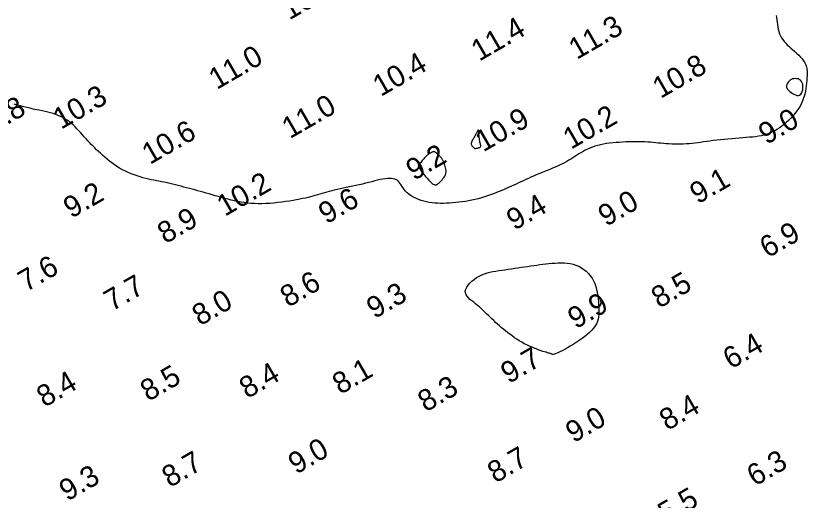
# Model space of a CAD drawing. Extents: x 3024098 to 3056816, y 418252 to 509144.
# Drawn here: x 3034142.8 to 3034328.7, y 418568.3 to 418682.1 of the extents above; entities that cross this region are included whole.
import ezdxf

# ---------------------------------------------------------------- set-up
doc = ezdxf.new("R2010")
doc.units = 0
doc.layers.add('V-CHAN-CONT-EL10', color=7, linetype='Continuous')
doc.layers.add('V-TOPO-SOUN-0911', color=7, linetype='Continuous')

msp = doc.modelspace()

# ---------------------------------------------------------------- linework, layer by layer
at = {"layer": 'V-CHAN-CONT-EL10'}
msp.add_lwpolyline([(3034321.41, 418682.23), (3034321.52, 418681.73), (3034321.61, 418681.19), (3034321.68, 418680.64), (3034321.75, 418680.08), (3034321.83, 418679.52), (3034321.93, 418678.97), (3034322.05, 418678.43), (3034322.21, 418677.91), (3034322.42, 418677.43), (3034322.67, 418676.97), (3034322.97, 418676.53), (3034323.3, 418676.12), (3034323.67, 418675.71), (3034324.06, 418675.31), (3034324.48, 418674.92), (3034324.92, 418674.52), (3034325.38, 418674.12), (3034325.84, 418673.7), (3034326.3, 418673.28), (3034326.74, 418672.86), (3034327.16, 418672.42), (3034327.54, 418671.98), (3034327.88, 418671.53), (3034328.16, 418671.07), (3034328.38, 418670.6), (3034328.54, 418670.12), (3034328.64, 418669.63), (3034328.7, 418669.13), (3034328.72, 418668.61), (3034328.71, 418668.07), (3034328.68, 418667.51), (3034328.63, 418666.92), (3034328.58, 418666.31), (3034328.5, 418665.68), (3034328.41, 418665.03), (3034328.29, 418664.38), (3034328.14, 418663.71), (3034327.96, 418663.04), (3034327.73, 418662.38), (3034327.45, 418661.72), (3034327.12, 418661.07), (3034326.75, 418660.43), (3034326.33, 418659.81), (3034325.87, 418659.21), (3034325.39, 418658.63), (3034324.88, 418658.08), (3034324.35, 418657.55), (3034323.82, 418657.05), (3034323.28, 418656.58), (3034322.73, 418656.15), (3034322.17, 418655.75), (3034321.61, 418655.38), (3034321.04, 418655.05), (3034320.45, 418654.75), (3034319.85, 418654.5), (3034319.24, 418654.28), (3034318.61, 418654.09), (3034317.96, 418653.94), (3034317.3, 418653.82), (3034316.61, 418653.72), (3034315.89, 418653.64), (3034315.15, 418653.57), (3034314.38, 418653.51), (3034313.57, 418653.45), (3034312.73, 418653.38), (3034311.87, 418653.31), (3034310.99, 418653.23), (3034310.1, 418653.16), (3034309.21, 418653.07), (3034308.34, 418652.98), (3034307.49, 418652.89), (3034306.66, 418652.79), (3034305.88, 418652.69), (3034305.13, 418652.58), (3034304.4, 418652.47), (3034303.7, 418652.37), (3034303.02, 418652.28), (3034302.34, 418652.19), (3034301.67, 418652.11), (3034301, 418652.05), (3034300.31, 418652), (3034299.63, 418651.97), (3034298.94, 418651.95), (3034298.26, 418651.95), (3034297.58, 418651.96), (3034296.9, 418651.98), (3034296.24, 418652.01), (3034295.6, 418652.05), (3034294.97, 418652.1), (3034294.36, 418652.16), (3034293.75, 418652.22), (3034293.14, 418652.28), (3034292.53, 418652.34), (3034291.9, 418652.39), (3034291.26, 418652.44), (3034290.59, 418652.47), (3034289.9, 418652.5), (3034289.18, 418652.52), (3034288.44, 418652.52), (3034287.69, 418652.51), (3034286.92, 418652.49), (3034286.14, 418652.47), (3034285.37, 418652.43), (3034284.59, 418652.38), (3034283.82, 418652.33), (3034283.06, 418652.26), (3034282.31, 418652.18), (3034281.58, 418652.09), (3034280.87, 418651.98), (3034280.17, 418651.84), (3034279.51, 418651.68), (3034278.87, 418651.5), (3034278.26, 418651.29), (3034277.68, 418651.05), (3034277.13, 418650.8), (3034276.6, 418650.53), (3034276.08, 418650.24), (3034275.59, 418649.95), (3034275.1, 418649.65), (3034274.63, 418649.35), (3034274.16, 418649.05), (3034273.69, 418648.75), (3034273.22, 418648.46), (3034272.74, 418648.17), (3034272.25, 418647.89), (3034271.75, 418647.61), (3034271.22, 418647.34), (3034270.68, 418647.07), (3034270.1, 418646.8), (3034269.51, 418646.54), (3034268.9, 418646.29), (3034268.27, 418646.03), (3034267.63, 418645.78), (3034266.99, 418645.52), (3034266.35, 418645.26), (3034265.71, 418645), (3034265.08, 418644.73), (3034264.45, 418644.47), (3034263.84, 418644.19), (3034263.23, 418643.92), (3034262.64, 418643.65), (3034262.05, 418643.38), (3034261.48, 418643.11), (3034260.91, 418642.85), (3034260.35, 418642.59), (3034259.81, 418642.33), (3034259.26, 418642.08), (3034258.7, 418641.83), (3034258.14, 418641.58), (3034257.57, 418641.33), (3034256.98, 418641.08), (3034256.36, 418640.83), (3034255.72, 418640.57), (3034255.06, 418640.31), (3034254.37, 418640.05), (3034253.67, 418639.8), (3034252.95, 418639.56), (3034252.21, 418639.33), (3034251.47, 418639.12), (3034250.71, 418638.93), (3034249.95, 418638.76), (3034249.19, 418638.62), (3034248.43, 418638.49), (3034247.66, 418638.38), (3034246.91, 418638.29), (3034246.16, 418638.22), (3034245.42, 418638.16), (3034244.7, 418638.11), (3034243.99, 418638.07), (3034243.3, 418638.05), (3034242.61, 418638.04), (3034241.94, 418638.06), (3034241.28, 418638.1), (3034240.62, 418638.16), (3034239.96, 418638.26), (3034239.31, 418638.38), (3034238.66, 418638.55), (3034238.02, 418638.74), (3034237.39, 418638.97), (3034236.79, 418639.23), (3034236.21, 418639.53), (3034235.68, 418639.84), (3034235.19, 418640.18), (3034234.77, 418640.55), (3034234.4, 418640.93), (3034234.08, 418641.33), (3034233.8, 418641.73), (3034233.54, 418642.12), (3034233.3, 418642.49), (3034233.06, 418642.83), (3034232.81, 418643.14), (3034232.54, 418643.4), (3034232.23, 418643.6), (3034231.88, 418643.75), (3034231.5, 418643.85), (3034231.08, 418643.91), (3034230.62, 418643.92), (3034230.13, 418643.9), (3034229.6, 418643.83), (3034229.04, 418643.74), (3034228.43, 418643.62), (3034227.8, 418643.48), (3034227.14, 418643.32), (3034226.45, 418643.14), (3034225.74, 418642.96), (3034225.01, 418642.77), (3034224.26, 418642.59), (3034223.51, 418642.4), (3034222.74, 418642.23), (3034221.98, 418642.06), (3034221.22, 418641.9), (3034220.46, 418641.75), (3034219.72, 418641.6), (3034219, 418641.45), (3034218.31, 418641.3), (3034217.65, 418641.15), (3034217.03, 418640.99), (3034216.43, 418640.84), (3034215.87, 418640.68), (3034215.32, 418640.52), (3034214.78, 418640.36), (3034214.25, 418640.2), (3034213.72, 418640.05), (3034213.18, 418639.89), (3034212.64, 418639.74), (3034212.07, 418639.59), (3034211.48, 418639.44), (3034210.87, 418639.29), (3034210.21, 418639.15), (3034209.52, 418639.01), (3034208.78, 418638.87), (3034207.99, 418638.73), (3034207.14, 418638.59), (3034206.25, 418638.45), (3034205.33, 418638.33), (3034204.38, 418638.22), (3034203.42, 418638.12), (3034202.47, 418638.04), (3034201.53, 418637.98), (3034200.62, 418637.95), (3034199.74, 418637.95), (3034198.9, 418637.98), (3034198.08, 418638.03), (3034197.29, 418638.11), (3034196.51, 418638.21), (3034195.75, 418638.33), (3034194.98, 418638.48), (3034194.23, 418638.64), (3034193.46, 418638.82), (3034192.69, 418639.01), (3034191.93, 418639.21), (3034191.17, 418639.42), (3034190.41, 418639.64), (3034189.67, 418639.85), (3034188.94, 418640.07), (3034188.22, 418640.28), (3034187.53, 418640.48), (3034186.85, 418640.67), (3034186.19, 418640.85), (3034185.53, 418641.03), (3034184.89, 418641.21), (3034184.24, 418641.38), (3034183.6, 418641.55), (3034182.95, 418641.72), (3034182.3, 418641.89), (3034181.64, 418642.06), (3034180.98, 418642.23), (3034180.32, 418642.39), (3034179.67, 418642.55), (3034179.01, 418642.71), (3034178.36, 418642.85), (3034177.72, 418642.99), (3034177.09, 418643.12), (3034176.47, 418643.24), (3034175.85, 418643.36), (3034175.23, 418643.48), (3034174.61, 418643.61), (3034173.98, 418643.75), (3034173.34, 418643.9), (3034172.68, 418644.07), (3034172.01, 418644.26), (3034171.33, 418644.48), (3034170.64, 418644.72), (3034169.94, 418644.98), (3034169.25, 418645.27), (3034168.57, 418645.59), (3034167.89, 418645.93), (3034167.23, 418646.3), (3034166.6, 418646.7), (3034165.98, 418647.11), (3034165.38, 418647.55), (3034164.81, 418648), (3034164.26, 418648.45), (3034163.73, 418648.91), (3034163.22, 418649.36), (3034162.73, 418649.81), (3034162.26, 418650.24), (3034161.82, 418650.66), (3034161.39, 418651.08), (3034160.97, 418651.49), (3034160.55, 418651.91), (3034160.15, 418652.34), (3034159.74, 418652.77), (3034159.33, 418653.22), (3034158.92, 418653.68), (3034158.5, 418654.16), (3034158.08, 418654.64), (3034157.65, 418655.12), (3034157.21, 418655.6), (3034156.76, 418656.06), (3034156.3, 418656.49), (3034155.83, 418656.91), (3034155.36, 418657.28), (3034154.87, 418657.63), (3034154.37, 418657.95), (3034153.85, 418658.23), (3034153.32, 418658.49), (3034152.77, 418658.73), (3034152.21, 418658.94), (3034151.62, 418659.14), (3034151.01, 418659.31), (3034150.38, 418659.47), (3034149.72, 418659.62), (3034149.05, 418659.77), (3034148.36, 418659.92), (3034147.66, 418660.06), (3034146.93, 418660.22), (3034146.19, 418660.39), (3034145.44, 418660.57), (3034144.69, 418660.77), (3034143.93, 418660.96), (3034143.18, 418661.15), (3034142.45, 418661.33)], dxfattribs=at)
for points in [[(3034327.38, 418666.72), (3034327.14, 418666.97), (3034326.87, 418667.15), (3034326.57, 418667.28), (3034326.25, 418667.35), (3034325.93, 418667.38), (3034325.61, 418667.35), (3034325.31, 418667.28), (3034325.05, 418667.18), (3034324.81, 418667.04), (3034324.6, 418666.88), (3034324.41, 418666.7), (3034324.26, 418666.51), (3034324.12, 418666.31), (3034324.02, 418666.12), (3034323.93, 418665.94), (3034323.87, 418665.77), (3034323.83, 418665.62), (3034323.83, 418665.47), (3034323.85, 418665.32), (3034323.92, 418665.16), (3034324.03, 418665), (3034324.18, 418664.81), (3034324.39, 418664.61), (3034324.65, 418664.37), (3034324.94, 418664.13), (3034325.27, 418663.9), (3034325.62, 418663.69), (3034325.97, 418663.52), (3034326.32, 418663.42), (3034326.65, 418663.4), (3034326.94, 418663.49), (3034327.2, 418663.68), (3034327.41, 418663.97), (3034327.57, 418664.33), (3034327.68, 418664.75), (3034327.73, 418665.18), (3034327.73, 418665.62), (3034327.68, 418666.04), (3034327.56, 418666.41)], [(3034250.37, 418651.16), (3034250.43, 418651.11), (3034250.47, 418651.06), (3034250.51, 418651.02), (3034250.54, 418650.99), (3034250.57, 418650.96), (3034250.59, 418650.94), (3034250.61, 418650.93), (3034250.64, 418650.92), (3034250.66, 418650.92), (3034250.7, 418650.92), (3034250.74, 418650.92), (3034250.79, 418650.93), (3034250.85, 418650.95), (3034250.93, 418650.96), (3034251.03, 418650.98), (3034251.15, 418651), (3034251.28, 418651.03), (3034251.42, 418651.06), (3034251.56, 418651.1), (3034251.7, 418651.14), (3034251.82, 418651.18), (3034251.93, 418651.24), (3034252.01, 418651.3), (3034252.06, 418651.38), (3034252.08, 418651.46), (3034252.08, 418651.57), (3034252.06, 418651.69), (3034252.02, 418651.83), (3034251.98, 418652), (3034251.92, 418652.19), (3034251.87, 418652.42), (3034251.82, 418652.68), (3034251.77, 418652.97), (3034251.73, 418653.27), (3034251.69, 418653.58), (3034251.66, 418653.88), (3034251.62, 418654.16), (3034251.6, 418654.42), (3034251.57, 418654.65), (3034251.56, 418654.83), (3034251.54, 418654.97), (3034251.53, 418655.08), (3034251.52, 418655.16), (3034251.51, 418655.21), (3034251.5, 418655.24), (3034251.49, 418655.26), (3034251.48, 418655.27), (3034251.46, 418655.27), (3034251.45, 418655.26), (3034251.43, 418655.25), (3034251.4, 418655.22), (3034251.37, 418655.18), (3034251.33, 418655.12), (3034251.28, 418655.04), (3034251.23, 418654.95), (3034251.17, 418654.83), (3034251.1, 418654.7), (3034251.02, 418654.54), (3034250.94, 418654.38), (3034250.84, 418654.2), (3034250.74, 418654.01), (3034250.64, 418653.81), (3034250.53, 418653.61), (3034250.41, 418653.4), (3034250.29, 418653.2), (3034250.18, 418652.99), (3034250.07, 418652.79), (3034249.98, 418652.6), (3034249.9, 418652.42), (3034249.85, 418652.24), (3034249.82, 418652.08), (3034249.83, 418651.93), (3034249.86, 418651.79), (3034249.92, 418651.67), (3034249.98, 418651.56), (3034250.06, 418651.46), (3034250.15, 418651.37), (3034250.23, 418651.29), (3034250.31, 418651.23)], [(3034241.73, 418642.45), (3034241.78, 418642.47), (3034241.84, 418642.5), (3034241.91, 418642.54), (3034241.98, 418642.6), (3034242.08, 418642.68), (3034242.2, 418642.79), (3034242.35, 418642.94), (3034242.53, 418643.12), (3034242.74, 418643.34), (3034242.96, 418643.59), (3034243.18, 418643.86), (3034243.39, 418644.16), (3034243.58, 418644.47), (3034243.73, 418644.79), (3034243.84, 418645.12), (3034243.89, 418645.46), (3034243.9, 418645.79), (3034243.86, 418646.11), (3034243.8, 418646.43), (3034243.71, 418646.73), (3034243.62, 418647.01), (3034243.52, 418647.27), (3034243.42, 418647.5), (3034243.34, 418647.7), (3034243.27, 418647.88), (3034243.21, 418648.03), (3034243.15, 418648.16), (3034243.09, 418648.29), (3034243.02, 418648.41), (3034242.95, 418648.53), (3034242.85, 418648.65), (3034242.75, 418648.79), (3034242.62, 418648.93), (3034242.48, 418649.08), (3034242.34, 418649.22), (3034242.19, 418649.37), (3034242.04, 418649.52), (3034241.9, 418649.65), (3034241.75, 418649.78), (3034241.62, 418649.89), (3034241.49, 418649.99), (3034241.37, 418650.06), (3034241.24, 418650.12), (3034241.1, 418650.15), (3034240.96, 418650.16), (3034240.8, 418650.14), (3034240.63, 418650.08), (3034240.44, 418650), (3034240.23, 418649.88), (3034240.01, 418649.74), (3034239.78, 418649.57), (3034239.55, 418649.39), (3034239.31, 418649.18), (3034239.08, 418648.97), (3034238.86, 418648.75), (3034238.65, 418648.53), (3034238.45, 418648.31), (3034238.26, 418648.09), (3034238.1, 418647.87), (3034237.94, 418647.67), (3034237.81, 418647.48), (3034237.69, 418647.31), (3034237.59, 418647.16), (3034237.51, 418647.03), (3034237.46, 418646.91), (3034237.44, 418646.8), (3034237.45, 418646.68), (3034237.5, 418646.54), (3034237.59, 418646.37), (3034237.73, 418646.15), (3034237.92, 418645.89), (3034238.16, 418645.56), (3034238.44, 418645.19), (3034238.76, 418644.79), (3034239.09, 418644.38), (3034239.44, 418643.97), (3034239.78, 418643.58), (3034240.1, 418643.24), (3034240.4, 418642.95), (3034240.66, 418642.73), (3034240.88, 418642.57), (3034241.08, 418642.47), (3034241.24, 418642.41), (3034241.37, 418642.39), (3034241.49, 418642.39), (3034241.58, 418642.41), (3034241.66, 418642.43)], [(3034261.68, 418605.39), (3034261.09, 418605.74), (3034260.52, 418606.1), (3034259.96, 418606.48), (3034259.41, 418606.88), (3034258.87, 418607.27), (3034258.35, 418607.67), (3034257.85, 418608.08), (3034257.36, 418608.48), (3034256.88, 418608.88), (3034256.42, 418609.28), (3034255.97, 418609.68), (3034255.53, 418610.08), (3034255.1, 418610.48), (3034254.68, 418610.88), (3034254.25, 418611.29), (3034253.84, 418611.69), (3034253.42, 418612.1), (3034253, 418612.5), (3034252.58, 418612.9), (3034252.15, 418613.3), (3034251.73, 418613.69), (3034251.29, 418614.07), (3034250.84, 418614.43), (3034250.39, 418614.79), (3034249.94, 418615.14), (3034249.52, 418615.49), (3034249.14, 418615.84), (3034248.82, 418616.2), (3034248.59, 418616.58), (3034248.44, 418616.98), (3034248.42, 418617.4), (3034248.52, 418617.85), (3034248.74, 418618.32), (3034249.06, 418618.8), (3034249.46, 418619.28), (3034249.94, 418619.75), (3034250.48, 418620.19), (3034251.06, 418620.59), (3034251.66, 418620.95), (3034252.28, 418621.24), (3034252.91, 418621.49), (3034253.55, 418621.7), (3034254.21, 418621.86), (3034254.88, 418622), (3034255.57, 418622.12), (3034256.27, 418622.23), (3034256.99, 418622.34), (3034257.73, 418622.45), (3034258.48, 418622.56), (3034259.25, 418622.67), (3034260.02, 418622.79), (3034260.79, 418622.9), (3034261.55, 418623.02), (3034262.31, 418623.13), (3034263.06, 418623.24), (3034263.8, 418623.35), (3034264.52, 418623.46), (3034265.24, 418623.56), (3034265.94, 418623.66), (3034266.65, 418623.75), (3034267.35, 418623.83), (3034268.06, 418623.9), (3034268.77, 418623.97), (3034269.49, 418624.02), (3034270.21, 418624.05), (3034270.93, 418624.06), (3034271.65, 418624.04), (3034272.37, 418623.98), (3034273.07, 418623.88), (3034273.75, 418623.73), (3034274.42, 418623.52), (3034275.07, 418623.25), (3034275.69, 418622.92), (3034276.27, 418622.53), (3034276.82, 418622.09), (3034277.32, 418621.59), (3034277.78, 418621.05), (3034278.19, 418620.47), (3034278.54, 418619.85), (3034278.83, 418619.18), (3034279.06, 418618.49), (3034279.25, 418617.79), (3034279.4, 418617.07), (3034279.51, 418616.35), (3034279.6, 418615.63), (3034279.67, 418614.94), (3034279.72, 418614.27), (3034279.77, 418613.63), (3034279.81, 418613.02), (3034279.82, 418612.44), (3034279.8, 418611.88), (3034279.74, 418611.34), (3034279.64, 418610.81), (3034279.47, 418610.29), (3034279.24, 418609.77), (3034278.93, 418609.26), (3034278.56, 418608.75), (3034278.12, 418608.24), (3034277.62, 418607.73), (3034277.08, 418607.23), (3034276.48, 418606.74), (3034275.85, 418606.26), (3034275.19, 418605.79), (3034274.49, 418605.33), (3034273.79, 418604.89), (3034273.08, 418604.47), (3034272.4, 418604.08), (3034271.75, 418603.73), (3034271.15, 418603.41), (3034270.61, 418603.14), (3034270.15, 418602.92), (3034269.78, 418602.76), (3034269.49, 418602.65), (3034269.27, 418602.59), (3034269.09, 418602.56), (3034268.96, 418602.56), (3034268.85, 418602.58), (3034268.74, 418602.62), (3034268.63, 418602.66), (3034268.5, 418602.71), (3034268.34, 418602.76), (3034268.16, 418602.81), (3034267.94, 418602.87), (3034267.68, 418602.95), (3034267.39, 418603.04), (3034267.05, 418603.14), (3034266.66, 418603.27), (3034266.21, 418603.41), (3034265.73, 418603.58), (3034265.2, 418603.77), (3034264.64, 418603.98), (3034264.06, 418604.22), (3034263.47, 418604.48), (3034262.87, 418604.76), (3034262.27, 418605.06)]]:
    msp.add_lwpolyline(points, close=True, dxfattribs=at)

# ---------------------------------------------------------------- texts
at = {"layer": 'V-TOPO-SOUN-0911'}
for s, p in [('10.4 ', (3034207.07, 418681.01)), ('11.4 ', (3034251.69, 418671.33)), ('11.3 ', (3034274.59, 418671.73)), ('11.0 ', (3034190.03, 418664.67)), ('10.4 ', (3034228.56, 418663.03)), ('10.8 ', (3034294.28, 418662.57)), ('10.3 ', (3034153.46, 418655.32)), ('9.8', (3034137.52, 418654.54)), ('11.0 ', (3034207.22, 418653.12)), ('10.9 ', (3034252.64, 418650.01)), ('10.2 ', (3034273.25, 418650.63)), ('9.0', (3034319.16, 418651.75)), ('10.6 ', (3034174.33, 418647.06)), ('9.2', (3034236.37, 418643.29)), ('9.1', (3034303.02, 418637.76)), ('10.2 ', (3034191.95, 418634.88)), ('9.2', (3034155.89, 418634.4)), ('9.6', (3034215.8, 418633.06)), ('9.4', (3034259.96, 418631.58)), ('9.0', (3034281.5, 418632.49)), ('8.9', (3034177.97, 418628.43)), ('6.9', (3034319.44, 418625.08)), ('7.6', (3034145.23, 418617.15)), ('7.7', (3034165.41, 418612.58)), ('8.6', (3034206.81, 418613.5)), ('8.5', (3034293.97, 418613.27)), ('8.0', (3034186.12, 418609.13)), ('9.3', (3034227.09, 418610.81)), ('9.9', (3034274.36, 418608.41)), ('6.4', (3034310.81, 418598.96)), ('9.7', (3034258.61, 418595.55)), ('8.1', (3034219.06, 418593.01)), ('8.5', (3034173.96, 418591.39)), ('8.4', (3034197.2, 418592.04)), ('8.4', (3034149.59, 418590.01)), ('8.3', (3034239.13, 418588.89)), ('8.4', (3034295.88, 418584.53)), ('9.0', (3034273.85, 418581.64)), ('9.0', (3034208.7, 418574.26)), ('8.7', (3034255.5, 418572.19)), ('8.7', (3034179.02, 418571.14)), ('6.3', (3034316.42, 418571.44)), ('9.3', (3034154.91, 418567.93)), ('5.5', (3034295.51, 418562.61))]:
    msp.add_text(s, height=5, rotation=30, dxfattribs=at).set_placement(p)

doc.saveas('drawing.dxf')
